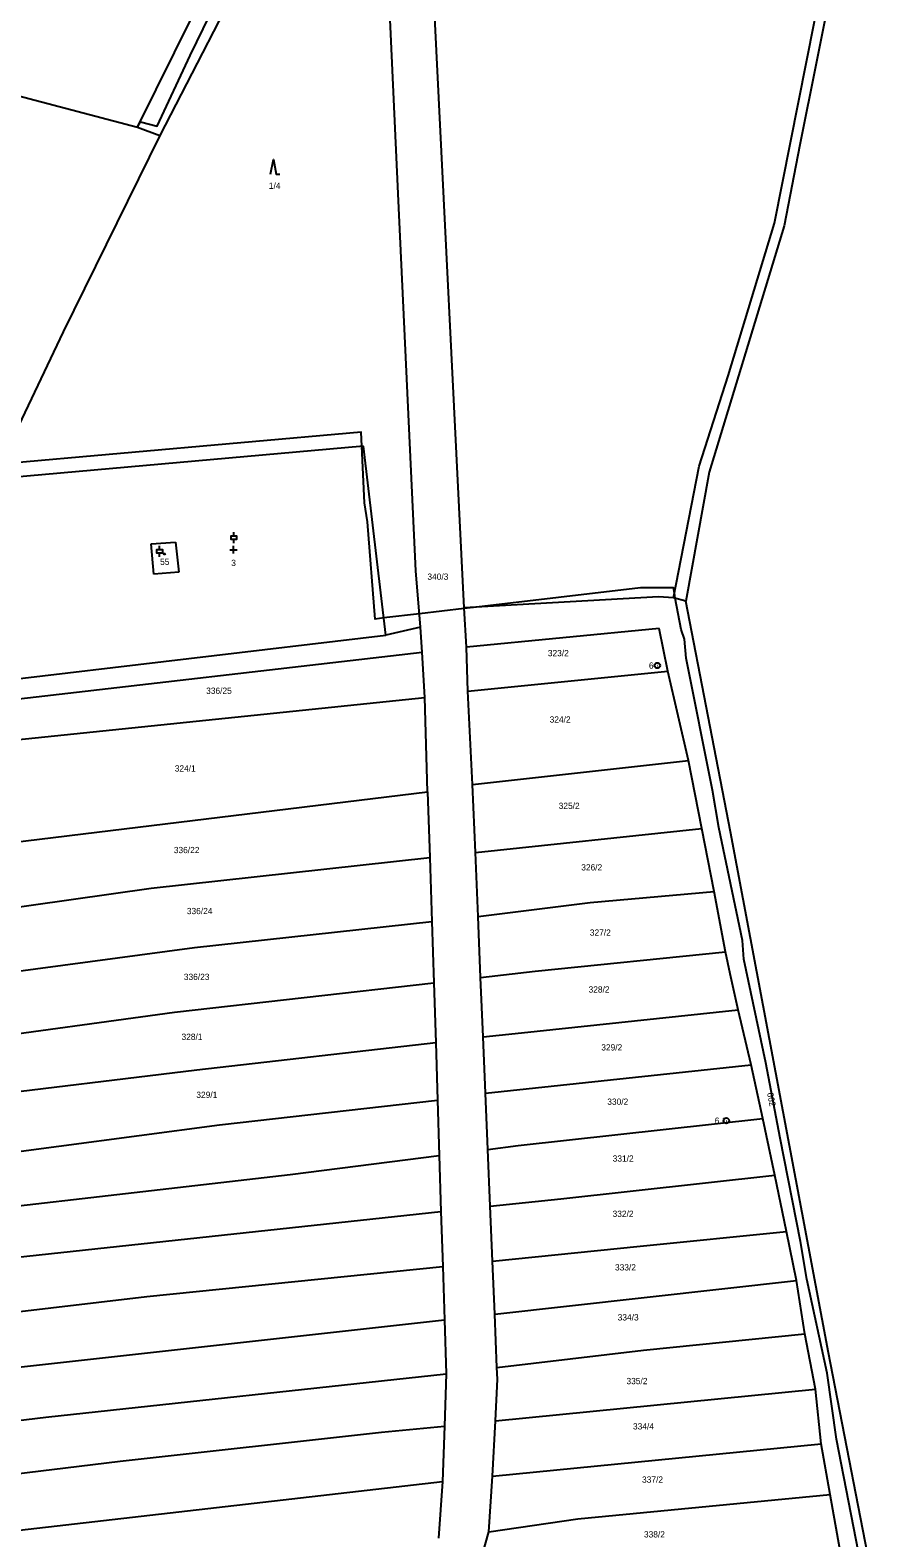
# Model space of a CAD drawing. Extents: x -747333 to -745433, y -1133152 to -1130600.
# Drawn here: x -745983.7 to -745754.1, y -1131870.7 to -1131462 of the extents above; entities that cross this region are included whole.
import ezdxf

# ---------------------------------------------------------------- set-up
doc = ezdxf.new("R2010")
doc.units = 0
for name, color, linetype in [('Vrstva 1', 7, 'Continuous'), ('Vrstva 17', 7, 'Continuous'), ('Vrstva 18', 7, 'Continuous'), ('Vrstva 19', 7, 'Continuous'), ('Vrstva 24', 7, 'Continuous'), ('Vrstva 25', 7, 'Continuous'), ('Vrstva 3', 7, 'Continuous'), ('Vrstva 37', 7, 'Continuous'), ('Vrstva 52', 7, 'Continuous'), ('Vrstva 6', 7, 'Continuous')]:
    doc.layers.add(name, color=color, linetype=linetype)

msp = doc.modelspace()

# ---------------------------------------------------------------- linework, layer by layer
at = {"layer": 'Vrstva 1'}
for points in [[(-745883.81, -1131508.22), (-745888.44, -1131407.94)], [(-745922.43, -1131439.85), (-745948.59, -1131490.54)], [(-745781.87, -1131514.32), (-745768.84, -1131448.64)], [(-745766.05, -1131448.43), (-745775, -1131493.04)], [(-745866.01, -1131618.57), (-745874.23, -1131452.9)], [(-745954.58, -1131488.31), (-745939.56, -1131457.86)], [(-745987.12, -1131479.66), (-745954.58, -1131488.31)], [(-745954.58, -1131488.31), (-745948.59, -1131490.54)], [(-745948.59, -1131490.54), (-745974.76, -1131543.78)], [(-745775, -1131493.04), (-745779.26, -1131515.03)], [(-745879.16, -1131608.6), (-745883.81, -1131508.22)], [(-745779.26, -1131515.03), (-745799.64, -1131581.86)], [(-745794.46, -1131555.71), (-745781.87, -1131514.32)], [(-745974.76, -1131543.78), (-745993.84, -1131583.67)], [(-745802.28, -1131580.16), (-745794.46, -1131555.71)], [(-745893.35, -1131574.74), (-745993.84, -1131583.67)], [(-745887.25, -1131625.98), (-745893.35, -1131574.74)], [(-745809.28, -1131615.85), (-745802.28, -1131580.16)], [(-745799.64, -1131581.86), (-745805.92, -1131616.78)], [(-745950.91, -1131601.29), (-745944.27, -1131600.75)], [(-745950.23, -1131609.5), (-745950.91, -1131601.29)], [(-745944.27, -1131600.75), (-745943.41, -1131608.97)], [(-745943.41, -1131608.97), (-745950.23, -1131609.5)], [(-745877.87, -1131623.88), (-745879.16, -1131608.6)], [(-745813.33, -1131615.57), (-745866.01, -1131618.57)], [(-745809.28, -1131615.85), (-745813.33, -1131615.57)], [(-745805.92, -1131616.78), (-745809.28, -1131615.85)], [(-745865.42, -1131629.29), (-745866.01, -1131618.57)], [(-745793.82, -1131679.33), (-745805.92, -1131616.78)], [(-745877.87, -1131623.88), (-745887.25, -1131625.98)], [(-745877.4, -1131630.6), (-745877.87, -1131623.88)], [(-745813.2, -1131624.16), (-745865.42, -1131629.29)], [(-745810.81, -1131635.77), (-745813.2, -1131624.16)], [(-745994.2, -1131638.7), (-745887.25, -1131625.98)], [(-745993.09, -1131644.03), (-745877.4, -1131630.6)], [(-745876.7, -1131642.95), (-745877.4, -1131630.6)], [(-745865.01, -1131641.21), (-745865.42, -1131629.29)], [(-745805.19, -1131659.97), (-745810.81, -1131635.77)], [(-745875.94, -1131668.46), (-745876.7, -1131642.95)], [(-745863.77, -1131666.48), (-745865.01, -1131641.21)], [(-745801.62, -1131678.38), (-745805.19, -1131659.97)], [(-745875.94, -1131668.46), (-745875.37, -1131686.32)], [(-745862.99, -1131684.97), (-745863.77, -1131666.48)], [(-745798.2, -1131695.51), (-745801.62, -1131678.38)], [(-745767.27, -1131820.58), (-745793.82, -1131679.33)], [(-745862.26, -1131702.3), (-745862.99, -1131684.97)], [(-745875.37, -1131686.32), (-745874.81, -1131703.67)], [(-745795.15, -1131711.9), (-745798.2, -1131695.51)], [(-745874.81, -1131703.67), (-745874.28, -1131720.25)], [(-745861.57, -1131718.8), (-745862.26, -1131702.3)], [(-745793.93, -1131717.85), (-745795.15, -1131711.9)], [(-745791.76, -1131727.57), (-745793.93, -1131717.85)], [(-745874.28, -1131720.25), (-745873.76, -1131736.42)], [(-745860.89, -1131734.95), (-745861.57, -1131718.8)], [(-745788.19, -1131742.53), (-745791.76, -1131727.57)], [(-745860.26, -1131750.16), (-745860.89, -1131734.95)], [(-745873.76, -1131736.42), (-745873.31, -1131752.1)], [(-745785.06, -1131757.02), (-745788.19, -1131742.53)], [(-745859.62, -1131765.42), (-745860.26, -1131750.16)], [(-745873.31, -1131752.1), (-745872.82, -1131767.1)], [(-745781.78, -1131772.37), (-745785.06, -1131757.02)], [(-745872.82, -1131767.1), (-745872.32, -1131782.29)], [(-745858.97, -1131780.86), (-745859.62, -1131765.42)], [(-745778.65, -1131787.73), (-745781.78, -1131772.37)], [(-745872.32, -1131782.29), (-745871.83, -1131797.13)], [(-745858.35, -1131795.75), (-745858.97, -1131780.86)], [(-745775.94, -1131801.01), (-745778.65, -1131787.73)], [(-745857.75, -1131810.14), (-745858.35, -1131795.75)], [(-745871.83, -1131797.13), (-745871.36, -1131811.65)], [(-745773.63, -1131815.41), (-745775.94, -1131801.01)], [(-745871.36, -1131811.65), (-745870.88, -1131826.3)], [(-745857.14, -1131824.54), (-745857.75, -1131810.14)], [(-745770.8, -1131830.39), (-745773.63, -1131815.41)], [(-745754.13, -1131887.99), (-745767.27, -1131820.58)], [(-745857.01, -1131827.7), (-745857.14, -1131824.54)], [(-745870.88, -1131826.3), (-745871.39, -1131840.43)], [(-745857.58, -1131839.05), (-745857.01, -1131827.7)], [(-745769.23, -1131845.24), (-745770.8, -1131830.39)], [(-745871.39, -1131840.43), (-745871.94, -1131855.43)], [(-745858.33, -1131853.99), (-745857.58, -1131839.05)], [(-745766.79, -1131859.01), (-745769.23, -1131845.24)], [(-745871.94, -1131855.43), (-745872.95, -1131870.82)], [(-745859.39, -1131869.11), (-745858.33, -1131853.99)], [(-745764.2, -1131873.68), (-745766.79, -1131859.01)], [(-745863.82, -1131884.81), (-745859.39, -1131869.11)]]:
    msp.add_lwpolyline(points, dxfattribs=at)
at = {"layer": 'Vrstva 24'}
for p, q in [((-745813.71, -1131634.24), (-745813.61, -1131634.24)), ((-745795, -1131757.64), (-745794.9, -1131757.64))]:
    msp.add_line(p, q, dxfattribs=at)
for centre in [(-745813.66, -1131634.24), (-745794.95, -1131757.64)]:
    msp.add_circle(centre, 0.756017, dxfattribs=at)
at = {"layer": 'Vrstva 25'}
for p, q in [((-745928.48, -1131599.1), (-745928.48, -1131598.1)), ((-745948.63, -1131602.8), (-745948.63, -1131601.8)), ((-745929.62, -1131602.83), (-745927.62, -1131602.83)), ((-745928.62, -1131603.83), (-745928.62, -1131601.83))]:
    msp.add_line(p, q, dxfattribs=at)
for points in [[(-745918.52, -1131501.05), (-745917.77, -1131497.05), (-745917.02, -1131501.05), (-745916.02, -1131501.05)], [(-745928.48, -1131601.1), (-745928.48, -1131600.1), (-745929.23, -1131600.1), (-745929.23, -1131599.1), (-745927.73, -1131599.1), (-745927.73, -1131600.1), (-745928.48, -1131600.1)], [(-745948.63, -1131604.8), (-745948.63, -1131603.8), (-745949.38, -1131603.8), (-745949.38, -1131602.8), (-745947.88, -1131602.8), (-745947.88, -1131603.8), (-745948.63, -1131603.8)]]:
    msp.add_lwpolyline(points, dxfattribs=at)
msp.add_circle((-745947.3, -1131604), 0.174503, dxfattribs=at)
at = {"layer": 'Vrstva 3'}
for points in [[(-745950.91, -1131601.29), (-745944.27, -1131600.75)], [(-745950.23, -1131609.5), (-745950.91, -1131601.29)], [(-745944.27, -1131600.75), (-745943.41, -1131608.97)], [(-745943.41, -1131608.97), (-745950.23, -1131609.5)]]:
    msp.add_lwpolyline(points, dxfattribs=at)
at = {"layer": 'Vrstva 37'}
msp.add_circle((-745947.3, -1131604), 0.174503, dxfattribs=at)
at = {"layer": 'Vrstva 52'}
for points in [[(-746010.44, -1131534), (-746026.3, -1131529.91), (-746028.56, -1131529.17), (-746025.75, -1131519.12), (-746016.9, -1131498.7), (-745989.55, -1131489.64), (-745987.12, -1131479.66), (-745954.58, -1131488.31), (-745953.84, -1131486.8), (-745949.25, -1131488), (-745940.31, -1131468.87), (-745927.94, -1131443.38)], [(-745759.13, -1131874.62), (-745765.06, -1131844), (-745767.63, -1131826.12), (-745773.13, -1131800.62), (-745774.87, -1131790.38), (-745780.38, -1131762.38), (-745784.19, -1131742), (-745790.19, -1131713.88), (-745790.56, -1131708.75), (-745797, -1131678.13), (-745798.69, -1131668), (-745805.87, -1131632.25), (-745806.31, -1131627.12), (-745807.19, -1131624.5), (-745808.78, -1131615.99), (-745809.04, -1131614.6), (-745809.31, -1131613.13), (-745818.25, -1131613.13), (-745862.7, -1131618.38), (-745866, -1131618.77), (-745878.18, -1131620.21), (-745887.8, -1131621.35), (-745890.13, -1131621.63), (-745892.25, -1131595.25), (-745893.06, -1131590.12), (-745893.76, -1131574.78), (-745893.94, -1131571), (-745991.94, -1131579.69)]]:
    msp.add_lwpolyline(points, dxfattribs=at)
at = {"layer": 'Vrstva 6'}
for points in [[(-745865.01, -1131641.21), (-745810.81, -1131635.77)], [(-746010.34, -1131656.73), (-745876.7, -1131642.95)], [(-745863.77, -1131666.48), (-745805.19, -1131659.97)], [(-746007.21, -1131684.44), (-745875.94, -1131668.46)], [(-745862.99, -1131684.97), (-745801.62, -1131678.38)], [(-745950.93, -1131694.59), (-745875.37, -1131686.32)], [(-746005.19, -1131702.3), (-745950.93, -1131694.59)], [(-745831.88, -1131698.51), (-745798.2, -1131695.51)], [(-745862.26, -1131702.3), (-745831.88, -1131698.51)], [(-745939.15, -1131710.71), (-745874.81, -1131703.67)], [(-746003.27, -1131719.29), (-745939.15, -1131710.71)], [(-745846.82, -1131717.12), (-745795.15, -1131711.9)], [(-745861.57, -1131718.8), (-745846.82, -1131717.12)], [(-745944.57, -1131728.25), (-745874.28, -1131720.25)], [(-746001.38, -1131736), (-745944.57, -1131728.25)], [(-745852.23, -1131733.96), (-745791.76, -1131727.57)], [(-745860.89, -1131734.95), (-745852.23, -1131733.96)], [(-745938.57, -1131743.81), (-745873.76, -1131736.42)], [(-745860.26, -1131750.16), (-745788.19, -1131742.53)], [(-745999.66, -1131751.26), (-745938.57, -1131743.81)], [(-745932.36, -1131758.79), (-745873.31, -1131752.1)], [(-745997.83, -1131767.45), (-745932.36, -1131758.79)], [(-745851.43, -1131764.38), (-745785.06, -1131757.02)], [(-745913.22, -1131772.23), (-745872.82, -1131767.1)], [(-745859.62, -1131765.42), (-745851.43, -1131764.38)], [(-746038.67, -1131786.65), (-745913.22, -1131772.23)], [(-745839.85, -1131778.8), (-745781.78, -1131772.37)], [(-745858.97, -1131780.86), (-745839.85, -1131778.8)], [(-746009.82, -1131797.07), (-745872.32, -1131782.29)], [(-745818.34, -1131791.64), (-745778.65, -1131787.73)], [(-745858.35, -1131795.75), (-745818.34, -1131791.64)], [(-745952.05, -1131805.35), (-745871.83, -1131797.13)], [(-745857.75, -1131810.14), (-745775.94, -1131801.01)], [(-746105.32, -1131823.34), (-745952.05, -1131805.35)], [(-746065.09, -1131833.14), (-745871.36, -1131811.65)], [(-745817.38, -1131819.87), (-745773.63, -1131815.41)], [(-745857.14, -1131824.54), (-745817.38, -1131819.87)], [(-745979.48, -1131837.99), (-745870.88, -1131826.3)], [(-745857.58, -1131839.05), (-745770.8, -1131830.39)], [(-746072.36, -1131849.26), (-745979.48, -1131837.99)], [(-745888.43, -1131842.13), (-745871.39, -1131840.43)], [(-745959.35, -1131849.97), (-745888.43, -1131842.13)], [(-745858.33, -1131853.99), (-745769.23, -1131845.24)], [(-746068.37, -1131863.25), (-745959.35, -1131849.97)], [(-745994.6, -1131869.54), (-745871.94, -1131855.43)], [(-745835.21, -1131865.56), (-745766.79, -1131859.01)], [(-745859.39, -1131869.11), (-745835.21, -1131865.56)]]:
    msp.add_lwpolyline(points, dxfattribs=at)

# ---------------------------------------------------------------- texts
at = {"layer": 'Vrstva 17'}
for s, p in [('6', (-745815.932367, -1131635.09)), ('6.1', (-745798.095983, -1131758.49))]:
    msp.add_text(s, height=1.7, dxfattribs=at).set_placement(p)
at = {"layer": 'Vrstva 18'}
for s, p in [('1/4', (-745919, -1131505)), ('3', (-745929.19, -1131607.26)), ('340/3', (-745876, -1131611)), ('323/2', (-745843.35, -1131631.72)), ('336/25', (-745936, -1131641.92)), ('324/2', (-745842.86, -1131649.71)), ('324/1', (-745944.52, -1131662.98)), ('325/2', (-745840.4, -1131673.12)), ('336/22', (-745944.77, -1131685.11)), ('326/2', (-745834.29, -1131689.8)), ('336/24', (-745941.24, -1131701.65)), ('327/2', (-745831.96, -1131707.5)), ('336/23', (-745942.05, -1131719.49)), ('328/2', (-745832.3, -1131722.91)), ('328/1', (-745942.68, -1131735.75)), ('329/2', (-745828.86, -1131738.61)), ('329/1', (-745938.66, -1131751.46)), ('330/2', (-745827.23, -1131753.34)), ('331/2', (-745825.76, -1131768.75)), ('332/2', (-745825.79, -1131783.73)), ('333/2', (-745825.14, -1131798.25)), ('334/3', (-745824.41, -1131811.81)), ('335/2', (-745822.02, -1131829.08)), ('334/4', (-745820.26, -1131841.36)), ('337/2', (-745817.8, -1131855.8)), ('338/2', (-745817.29, -1131870.64))]:
    msp.add_text(s, height=1.7, dxfattribs=at).set_placement(p)
msp.add_text('662', height=1.7, rotation=281.20716, dxfattribs=at).set_placement((-745783.91, -1131750.16))
at = {"layer": 'Vrstva 19'}
msp.add_text('55', height=1.7, dxfattribs=at).set_placement((-745948.48, -1131606.97))

doc.saveas('drawing.dxf')
